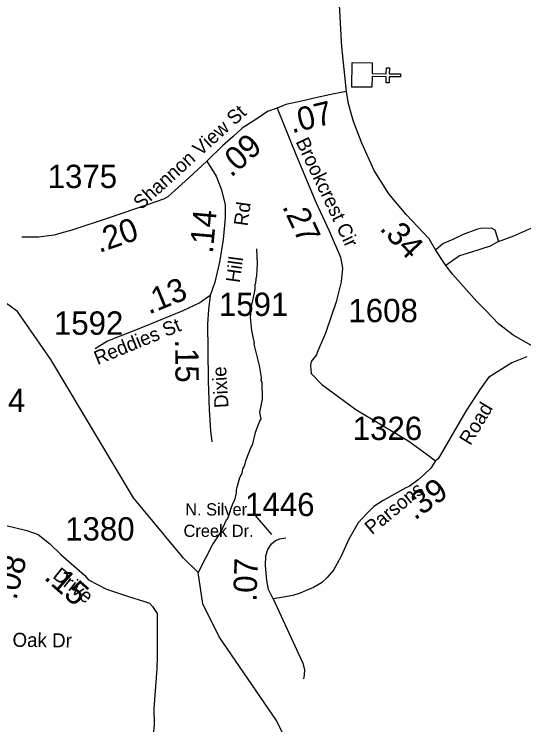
# Model space of a CAD drawing. Extents: x 1248224 to 1454986, y 825081 to 985870.
# Drawn here: x 1343580 to 1346308, y 884627 to 888434 of the extents above; entities that cross this region are included whole.
import ezdxf

# ---------------------------------------------------------------- set-up
doc = ezdxf.new("R2010")
doc.units = 0
for name, color, linetype in [('Exist Cultural Church CELL', 7, 'Continuous'), ('Exist Hydrographic Creek Single Shore', 7, 'Continuous'), ('Exist Hydrographic Misc Water Feature', 7, 'Continuous'), ('Exist Road Non-System Type 51', 7, 'Continuous'), ('Exist Road Secondary Mileage Hundredths English Label', 7, 'Continuous'), ('Exist Road Secondary Type 51 Attributed', 7, 'Continuous'), ('Exist Road Secondary Type 51 Label', 7, 'Continuous'), ('Exist Road Secondary Type 51 Number Label', 7, 'Continuous')]:
    doc.layers.add(name, color=color, linetype=linetype)

msp = doc.modelspace()

# ---------------------------------------------------------------- linework, layer by layer
at = {"layer": 'Exist Cultural Church CELL'}
msp.add_lwpolyline([(1345496.5, 888172.6), (1345495.9, 888115.7), (1345572, 888114.7), (1345572.5, 888146.7), (1345588.4, 888146.5), (1345588, 888114.5), (1345648.1, 888113.7), (1345647.9, 888097.6), (1345587.8, 888098.4), (1345587.4, 888066.4), (1345571.4, 888066.6), (1345571.8, 888098.6), (1345495.7, 888099.6), (1345494.8, 888042), (1345388.4, 888043.4), (1345390.1, 888174)], close=True, dxfattribs=at)
at = {"layer": 'Exist Hydrographic Creek Single Shore'}
msp.add_lwpolyline([(1345086.8, 884437.3), (1344983.9, 884649.4), (1344676.8, 885098.8), (1344588.8, 885274.5), (1344565.5, 885442.1), (1344485.8, 885519.6), (1344217.8, 885843.4), (1343774.8, 886584.4), (1343596.8, 886840.7), (1343355.7, 887013.9), (1343210.8, 887091.4), (1343044.8, 887127.6), (1342543.8, 887088.4), (1342360.8, 887102), (1342153.8, 887171.8), (1341973.7, 887316.5), (1341770.7, 887563.5), (1341609.7, 887832.7), (1341373.7, 888123), (1341080.7, 888421.1), (1340603.7, 889106.9)], dxfattribs=at)
at = {"layer": 'Exist Hydrographic Misc Water Feature'}
msp.add_lwpolyline([(1344876.5, 887175.9), (1344880.7, 887095.8), (1344877.2, 887031.9), (1344872.9, 887016), (1344872.4, 886992), (1344868.2, 886984.1), (1344867.6, 886960.1), (1344854, 886888.5), (1344849.9, 886880.6), (1344843.4, 886810.3), (1344850.7, 886738.5), (1344865.3, 886672.1), (1344863.4, 886665.3), (1344890.6, 886551.6), (1344901.2, 886487.4), (1344900.8, 886471.4), (1344904.7, 886463.3), (1344906.6, 886371.2), (1344893, 886299.6), (1344900.1, 886263.4), (1344895, 886257.2), (1344870.6, 886192), (1344853.1, 886124.4), (1344848, 886118.3), (1344819.4, 886045.2), (1344810.6, 886013.4), (1344802.3, 885997.6), (1344797.7, 885973.7), (1344785.2, 885950), (1344767.8, 885886.4), (1344767.5, 885870.4), (1344758.6, 885830.6), (1344746.1, 885806.9), (1344745.8, 885798.9), (1344737.5, 885783.1), (1344735.3, 885771.4), (1344720.3, 885727.5), (1344714.8, 885723.7), (1344686.8, 885660.3), (1344643.1, 885596.9), (1344565.5, 885442.1)], dxfattribs=at)
at = {"layer": 'Exist Road Non-System Type 51'}
for points in [[(1345835.4, 887171.9), (1345874.6, 887204.7), (1345930.2, 887228.6), (1345985.8, 887255.1), (1346062.6, 887284.2), (1346075.8, 887286.9), (1346134, 887289.5), (1346152.6, 887278.9), (1346173.8, 887215.3)], [(1346173.8, 887215.3), (1346255.8, 887247.1), (1346382.9, 887302.8)], [(1343681.9, 887239.2), (1343620.9, 887239.1)], [(1346173.8, 887215.3), (1346128.8, 887191.5), (1346028.1, 887159.7), (1345964.6, 887138.5), (1345891.8, 887087.9)], [(1345197.7, 886608.9), (1345169.7, 886573.3), (1345166.2, 886552.1), (1345169.7, 886509.7), (1345226.2, 886449.6), (1345409.8, 886315.4), (1345692.3, 886145.7), (1345791.2, 886075.1), (1345835.9, 886041.3)], [(1344186.8, 885316.1), (1344277.2, 885287.5), (1344303.2, 885278), (1344319.7, 885261.4), (1344345.7, 885223.6), (1344345.7, 884996.4), (1344343.4, 884927.7), (1344326.8, 884714.7), (1344329.2, 884627.2), (1344319.7, 884534.9)], [(1344966.1, 885301), (1345124.6, 884957.7), (1345134.4, 884922.5), (1345132.4, 884893.1), (1345128.5, 884873.6)]]:
    msp.add_lwpolyline(points, dxfattribs=at)
at = {"layer": 'Exist Road Secondary Type 51 Attributed'}
for points in [[(1345359.8, 888019.4), (1345334, 888259.5), (1345321.1, 888481.2)], [(1345359.8, 888019.4), (1345292.5, 888006.6), (1345202.6, 887987.8), (1345117.6, 887967.1), (1345034.7, 887949.3), (1344987.2, 887930.5)], [(1346403.7, 886627.4), (1346345.8, 886660.5), (1346251.9, 886713.8), (1346172.9, 886774.1), (1346106.7, 886844.3), (1346056.7, 886895.1), (1345927.3, 887041.4), (1345891.8, 887087.9), (1345835.4, 887171.9), (1345801.1, 887230.6), (1345678.6, 887361.1), (1345585.8, 887471.8), (1345507.9, 887595.8), (1345440.7, 887742.1), (1345397.2, 887858.7), (1345369.6, 887953.3), (1345359.8, 888019.4)], [(1344987.2, 887930.5), (1344936.5, 887912.1), (1344878.5, 887873.9), (1344800.8, 887822.4), (1344752.1, 887778.9), (1344694.1, 887728.8), (1344611.1, 887647.1)], [(1344987.2, 887930.5), (1345090, 887678.4), (1345194.6, 887427), (1345266.6, 887273.9), (1345326.8, 887131.9), (1345337.7, 887072.6), (1345329.8, 887000.4), (1345304.1, 886893.2), (1345245.8, 886725.2), (1345202.5, 886621), (1345197.7, 886608.9)], [(1344611.1, 887647.1), (1344512.6, 887554.7), (1344441.5, 887491.4), (1344401.9, 887454.5), (1344378.2, 887442.6), (1344296.6, 887415), (1344083.2, 887341.1), (1343887.5, 887277), (1343829.6, 887261.2), (1343792.7, 887249.3), (1343709.7, 887238.8), (1343681.9, 887239.2)], [(1344611.1, 887647.1), (1344661.2, 887565.4), (1344688.8, 887492.9), (1344709.9, 887412.4), (1344709.9, 887342.6), (1344699.3, 887226.2), (1344678.3, 887104.9), (1344653.2, 886998.1), (1344629.6, 886926.2)], [(1344629.6, 886926.2), (1344574, 886887.6), (1344482.3, 886844.1), (1344274.1, 886758.5), (1344079.8, 886682.3), (1344013, 886640.3)], [(1344629.6, 886926.2), (1344619.1, 886852.6), (1344614.4, 886773.3), (1344616, 886634.9), (1344617.5, 886470), (1344623.7, 886314.5), (1344631.5, 886202.5), (1344637.7, 886142.6)], [(1346324.7, 886597.8), (1346243.7, 886566.1), (1346167.6, 886517.2), (1346120.2, 886486.6), (1346074.8, 886424.3), (1345998.7, 886306.6), (1345849.8, 886052.2), (1345835.9, 886041.3), (1345810.2, 886001.7), (1345776.7, 885970.1), (1345743.1, 885939.5), (1345694.7, 885903.9), (1345677.1, 885897.3), (1345555.6, 885829.1), (1345504.5, 885796), (1345467, 885758.4), (1345420.6, 885709), (1345371.6, 885622.3), (1345328.1, 885527.5), (1345288.8, 885456.1), (1345255.5, 885415.6), (1345224.6, 885388.2), (1345183, 885363.2), (1345142.5, 885346.6), (1345110.4, 885332.3), (1345071.2, 885320.4), (1345021.2, 885310.9), (1344966.1, 885301)], [(1343521.8, 885699), (1343647.2, 885667.9), (1343707, 885646.8), (1343767.9, 885598.7), (1343830, 885540.1), (1343955.5, 885428.7), (1343977.4, 885403.7), (1344074.3, 885353.6), (1344186.8, 885316.1)], [(1344966.1, 885301), (1344941.9, 885351.3), (1344931.5, 885399.8), (1344924.6, 885481.2), (1344926.3, 885531.4), (1344938.4, 885566.1), (1344957.5, 885597.3), (1344978.2, 885614.6), (1345002.5, 885623.3), (1345033.6, 885628.5)]]:
    msp.add_lwpolyline(points, dxfattribs=at)
at = {"layer": 'Exist Road Secondary Type 51 Label'}
msp.add_lwpolyline([(1344858.8, 885760.1), (1344957.5, 885645.8)], dxfattribs=at)

# ---------------------------------------------------------------- texts
at = {"layer": 'Exist Road Secondary Mileage Hundredths English Label'}
for s, rotation, p in [('.07', 13.7328, (1345067.2, 887795.1)), ('.09', 41.7521, (1344741.2, 887556.3)), ('.27', 295.2177, (1345013.1, 887403.4)), ('.14', 84.8091, (1344642.9, 887148.9)), ('.20', 19.0833, (1344034.8, 887154.1)), ('.34', 313.1871, (1345532, 887282.4)), ('.13', 22.3316, (1344301.2, 886824.1)), ('.15', 270.5402, (1344441.2, 886691.4)), ('.39', 36.3268, (1345725, 885719.3)), ('.08', 75.6298, (1343589.9, 885291.7)), ('.07', 88.0271, (1344876.5, 885285.6)), ('.15', 318.4033, (1343734.5, 885410.7))]:
    msp.add_text(s, height=125, rotation=rotation, dxfattribs=at).set_placement(p)
at = {"layer": 'Exist Road Secondary Type 51 Label'}
for s, rotation, p in [('Shannon View St', 42.164, (1344258.8, 887382.5)), ('Brookcrest Cir', 295.4248, (1345085.2, 887751.2)), ('Hill      Rd', 82.1397, (1344787.1, 886992.1)), ('Reddies St', 22.3744, (1344025.8, 886553.4)), ('Dixie', 93.4585, (1344727.3, 886326.4)), ('Road', 59.0597, (1346022.5, 886119.4)), ('Parsons', 39.3154, (1345494.9, 885642.2)), ('Drive', 321.8699, (1343780.9, 885417.3)), ('Green Oak Dr', 359.2252, (1343263.5, 885049.3))]:
    msp.add_text(s, height=75, rotation=rotation, dxfattribs=at).set_placement(p)
for s, p in [('N. Silver ', (1344495.2, 885748.3)), ('Creek Dr.', (1344486.2, 885633.5))]:
    msp.add_text(s, height=65.62, dxfattribs=at).set_placement(p)
at = {"layer": 'Exist Road Secondary Type 51 Number Label'}
for s, p in [('1375', (1343758.7, 887502.2)), ('1591', (1344675.6, 886817)), ('1608', (1345369.3, 886783.8)), ('1592', (1343792.1, 886716.5)), ('1414', (1343267.1, 886302.4)), ('1326', (1345392.4, 886152.6)), ('1446', (1344816, 885744.8)), ('1380', (1343852.4, 885614.1))]:
    msp.add_text(s, height=125, dxfattribs=at).set_placement(p)

doc.saveas('drawing.dxf')
